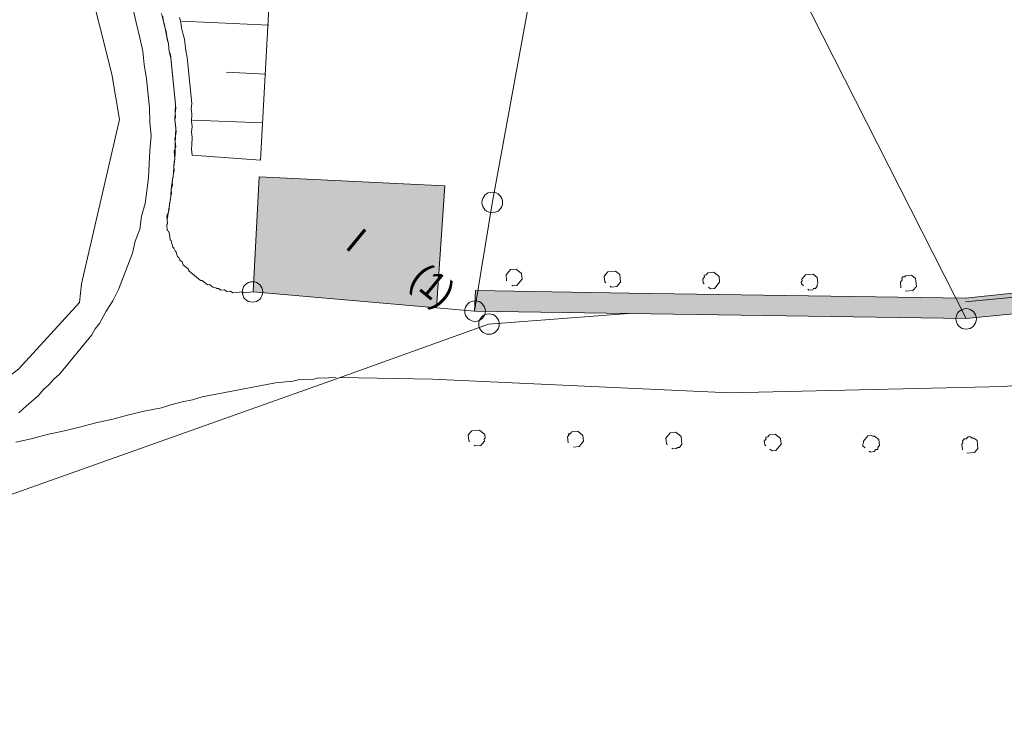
# Model space of a CAD drawing. Header units: metres. Extents: x -740 to 758, y -633 to 854.
# Tile 359 of 656: x 180 to 210, y -486 to -465. Entities that reach past the tile are written whole.
import ezdxf

# ---------------------------------------------------------------- set-up
doc = ezdxf.new("R2010")
doc.units = ezdxf.units.M
doc.header["$MEASUREMENT"] = 0
for name, color, linetype in [('Grundkarte.LOVION', 7, 'Continuous'), ('Grundkarte_Text.LOVION', 7, 'Continuous'), ('Wasser.LOVION', 7, 'Continuous')]:
    doc.layers.add(name, color=color, linetype=linetype)
doc.styles.add('ERSTELLTER_STIL_1', font='arial.ttf')

msp = doc.modelspace()

# ---------------------------------------------------------------- hatches: boundary and pattern name
at = {"layer": 'Grundkarte.LOVION', "linetype": 'Continuous', "lineweight": 18}
for points in [[(187.192, -470.221), (187.003, -473.727), (192.578, -474.216), (192.835, -470.497)], [(193.74, -474.309), (198.417, -474.384), (208.687, -474.533), (212.669, -474.143), (216.469, -473.713), (224.66, -472.853), (228.461, -472.422), (233.08, -471.911), (232.341, -471.304), (228.398, -471.778), (224.597, -472.209), (216.406, -473.069), (212.606, -473.499), (208.656, -473.915), (198.444, -473.761), (193.767, -473.686)]]:
    msp.add_hatch(color=254, dxfattribs=at).paths.add_polyline_path(points)

# ---------------------------------------------------------------- linework, layer by layer
at = {"layer": 'Grundkarte.LOVION', "color": 8, "linetype": 'Continuous', "lineweight": 18}
for points in [[(190.499, -444.184), (192.221, -443.661), (193.545, -443.295), (196.304, -442.493), (198.032, -448.383), (200.458, -456.569), (200.748, -457.723), (201.62, -460.594), (208.687, -474.533), (198.417, -474.384), (193.74, -474.309), (194.277, -471.035), (195.874, -462.278), (195.034, -459.435), (194.679, -458.228), (192.259, -450.1)], [(187.192, -470.221), (192.835, -470.497), (192.578, -474.216), (187.003, -473.727)]]:
    msp.add_lwpolyline(points, close=True, dxfattribs=at)
for points in [[(212.669, -474.143), (208.687, -474.533), (201.62, -460.594)], [(195.874, -462.278), (194.277, -471.035), (193.74, -474.309), (192.578, -474.216), (187.003, -473.727), (186.71, -473.755), (186.678, -473.729), (186.385, -473.758), (186.321, -473.705), (186.204, -473.716), (186.14, -473.663), (186.023, -473.675), (185.958, -473.622), (185.9, -473.628), (185.868, -473.601), (185.777, -473.581), (185.68, -473.501), (185.622, -473.507), (185.461, -473.375), (185.403, -473.381), (185.049, -473.09), (185.043, -473.032), (184.883, -472.9), (184.845, -472.815), (184.781, -472.762), (184.743, -472.677), (184.711, -472.65), (184.673, -472.565), (184.667, -472.507), (184.635, -472.481), (184.597, -472.396), (184.565, -472.369), (184.559, -472.311), (184.521, -472.226), (184.516, -472.167), (184.483, -472.141), (184.466, -471.965), (184.428, -471.88), (184.396, -471.854), (184.379, -471.678), (184.405, -471.646), (184.394, -471.529), (184.501, -470.809), (184.51, -470.601), (184.582, -470.121), (184.591, -469.913), (184.626, -469.674), (184.636, -469.466), (184.639, -469.199), (184.648, -468.992), (184.652, -468.725), (184.629, -468.491), (184.638, -468.283), (184.642, -468.017), (184.504, -466.612), (184.455, -466.41), (184.432, -466.175), (184.377, -465.915), (184.328, -465.713), (184.273, -465.452), (184.223, -465.25)], [(184.223, -465.25), (184.273, -465.452), (184.328, -465.713), (184.377, -465.915), (184.432, -466.175), (184.455, -466.41), (184.504, -466.612), (184.642, -468.017), (184.638, -468.283), (184.629, -468.491), (184.652, -468.725), (184.648, -468.992), (184.639, -469.199), (184.636, -469.466), (184.626, -469.674), (184.591, -469.913), (184.582, -470.121), (184.51, -470.601), (184.501, -470.809), (184.394, -471.529), (184.405, -471.646), (184.379, -471.678), (184.396, -471.854), (184.428, -471.88), (184.466, -471.965), (184.483, -472.141), (184.516, -472.167), (184.521, -472.226), (184.559, -472.311), (184.565, -472.369), (184.597, -472.396), (184.635, -472.481), (184.667, -472.507), (184.673, -472.565), (184.711, -472.65), (184.743, -472.677), (184.781, -472.762), (184.845, -472.815), (184.883, -472.9), (185.043, -473.032), (185.049, -473.09), (185.403, -473.381), (185.461, -473.375), (185.622, -473.507), (185.68, -473.501), (185.777, -473.581), (185.868, -473.601), (185.9, -473.628), (185.958, -473.622), (186.023, -473.675), (186.14, -473.663), (186.204, -473.716), (186.321, -473.705), (186.385, -473.758), (186.678, -473.729), (186.71, -473.755), (187.003, -473.727), (192.578, -474.216), (193.74, -474.309), (198.417, -474.384), (194.163, -474.711), (189.652, -476.335), (143.238, -492.843)], [(183.354, -465.128), (183.453, -465.532), (183.557, -465.995), (183.656, -466.399), (183.696, -466.809), (183.768, -467.245), (183.854, -468.123), (183.868, -468.565), (183.908, -468.975), (183.863, -469.423), (183.826, -470.254), (183.725, -471.033), (183.616, -471.427), (183.565, -471.817), (183.424, -472.185), (183.341, -472.548), (182.917, -473.653), (182.744, -473.995), (182.538, -474.311), (182.338, -474.685), (182.206, -474.846), (182.106, -475.033), (181.129, -476.222), (180.938, -476.389), (180.806, -476.549), (180.642, -476.684), (180.483, -476.876), (180.102, -477.209), (179.885, -477.408)], [(184.261, -465.335), (184.273, -465.452), (184.316, -465.596), (184.328, -465.713), (184.366, -465.798), (184.389, -466.032), (184.432, -466.175), (184.455, -466.41), (184.493, -466.495), (184.653, -468.134), (184.638, -468.283), (184.65, -468.4), (184.629, -468.491), (184.663, -468.842), (184.648, -468.992), (184.628, -469.082), (184.651, -469.317), (184.603, -469.439), (184.626, -469.674), (184.606, -469.764), (184.591, -469.913), (184.602, -470.031), (184.582, -470.121), (184.567, -470.271), (184.546, -470.361), (184.557, -470.478), (184.51, -470.601), (184.522, -470.718), (184.501, -470.809), (184.486, -470.958), (184.465, -471.049), (184.45, -471.198), (184.43, -471.289), (184.383, -471.412), (184.405, -471.646), (184.379, -471.678), (184.396, -471.854), (184.428, -471.88), (184.466, -471.965), (184.483, -472.141), (184.516, -472.167), (184.521, -472.226), (184.559, -472.311), (184.565, -472.369), (184.597, -472.396), (184.635, -472.481), (184.667, -472.507), (184.673, -472.565), (184.711, -472.65), (184.743, -472.677), (184.781, -472.762), (184.845, -472.815), (184.883, -472.9), (185.043, -473.032), (185.049, -473.09), (185.403, -473.381), (185.461, -473.375), (185.622, -473.507), (185.68, -473.501), (185.777, -473.581), (185.868, -473.601), (185.9, -473.628), (185.958, -473.622), (186.023, -473.675), (186.14, -473.663), (186.204, -473.716), (186.321, -473.705), (186.385, -473.758), (186.678, -473.729), (186.71, -473.755), (187.003, -473.727), (192.578, -474.216), (193.74, -474.309), (198.417, -474.384), (194.163, -474.711), (189.652, -476.335), (143.238, -492.843)], [(143.238, -492.843), (189.652, -476.335), (194.163, -474.711), (198.417, -474.384), (208.687, -474.533), (212.669, -474.143), (216.469, -473.713), (224.66, -472.853), (224.134, -475.328), (221.797, -486.492)], [(212.591, -473.649), (208.668, -474.032)], [(179.795, -478.303), (180.258, -478.199), (180.747, -478.062), (181.268, -477.952), (181.731, -477.848), (182.22, -477.712), (182.741, -477.601), (183.231, -477.465), (183.693, -477.361), (184.215, -477.251), (184.502, -477.163), (184.847, -477.07), (185.166, -477.01), (185.453, -476.923), (187.688, -476.497), (188.215, -476.446), (188.417, -476.396), (188.592, -476.379), (188.8, -476.388), (189.002, -476.339), (189.21, -476.348), (189.386, -476.331), (189.535, -476.346)]]:
    msp.add_lwpolyline(points, dxfattribs=at)
at = {"layer": 'Grundkarte.LOVION', "color": 7, "linetype": 'Continuous', "lineweight": 13}
for points in [[(187.652, -461.93), (187.231, -469.714), (185.148, -469.563), (185.13, -469.388), (185.145, -469.239), (185.155, -469.031), (185.137, -468.855), (185.152, -468.706), (185.135, -468.53), (185.145, -468.322), (185.127, -468.147), (185.142, -467.998), (185.005, -466.592), (184.956, -466.39), (184.921, -466.039), (184.878, -465.895), (184.828, -465.693), (184.811, -465.518), (184.768, -465.374)], [(187.48, -465.611), (184.838, -465.486)], [(187.389, -467.098), (186.201, -467.037)], [(187.298, -468.585), (185.162, -468.498)], [(233.08, -471.911), (228.461, -472.422), (224.66, -472.853), (216.469, -473.713), (212.669, -474.143), (208.687, -474.533), (198.417, -474.384), (193.74, -474.309), (193.767, -473.686), (198.444, -473.761), (208.656, -473.915), (212.606, -473.499), (216.406, -473.069), (224.597, -472.209), (228.398, -471.778), (232.341, -471.304)]]:
    msp.add_lwpolyline(points, dxfattribs=at)
at = {"layer": 'Grundkarte.LOVION', "color": 253, "linetype": 'Continuous', "lineweight": 18}
for points in [[(187.003, -473.727), (186.71, -473.755), (186.678, -473.729), (186.385, -473.758), (186.321, -473.705), (186.204, -473.716), (186.14, -473.663), (186.023, -473.675), (185.958, -473.622), (185.9, -473.628), (185.868, -473.601), (185.777, -473.581), (185.68, -473.501), (185.622, -473.507), (185.461, -473.375), (185.403, -473.381), (185.049, -473.09), (185.043, -473.032), (184.883, -472.9), (184.845, -472.815), (184.781, -472.762), (184.743, -472.677), (184.711, -472.65), (184.673, -472.565), (184.667, -472.507), (184.635, -472.481), (184.597, -472.396), (184.565, -472.369), (184.559, -472.311), (184.521, -472.226), (184.516, -472.167), (184.483, -472.141), (184.466, -471.965), (184.428, -471.88), (184.396, -471.854), (184.379, -471.678), (184.405, -471.646), (184.394, -471.529), (184.501, -470.809), (184.51, -470.601), (184.582, -470.121), (184.591, -469.913), (184.626, -469.674), (184.636, -469.466), (184.639, -469.199), (184.648, -468.992), (184.652, -468.725), (184.629, -468.491), (184.638, -468.283), (184.642, -468.017), (184.504, -466.612), (184.455, -466.41), (184.432, -466.175), (184.377, -465.915), (184.328, -465.713), (184.273, -465.452), (184.223, -465.25)], [(212.669, -474.143), (208.687, -474.533), (198.417, -474.384), (193.74, -474.309), (192.578, -474.216), (187.003, -473.727)], [(224.134, -475.328), (209.836, -476.608), (201.491, -476.803), (192.465, -476.385), (189.652, -476.335), (194.163, -474.711), (198.417, -474.384), (208.687, -474.533), (212.669, -474.143)], [(143.238, -492.843), (189.652, -476.335), (192.465, -476.385), (201.491, -476.803), (209.836, -476.608), (224.134, -475.328), (221.797, -486.492)]]:
    msp.add_lwpolyline(points, dxfattribs=at)
at = {"layer": 'Grundkarte.LOVION', "color": 3, "linetype": 'Continuous', "lineweight": 18}
for points in [[(194.713, -473.387), (194.696, -473.211), (194.828, -473.05), (195.004, -473.033), (195.165, -473.165), (195.182, -473.341), (195.023, -473.534), (194.906, -473.545), (194.874, -473.519)], [(197.734, -473.446), (197.702, -473.42), (197.685, -473.244), (197.79, -473.115), (198.024, -473.093), (198.153, -473.198), (198.176, -473.432), (198.07, -473.561), (197.895, -473.578), (197.862, -473.552)], [(200.722, -473.479), (200.69, -473.453), (200.679, -473.335), (200.731, -473.271), (200.726, -473.213), (200.784, -473.207), (200.837, -473.143), (201.013, -473.125), (201.173, -473.258), (201.191, -473.433), (201.032, -473.626), (200.915, -473.637), (200.851, -473.585)], [(203.743, -473.538), (203.678, -473.486), (203.673, -473.427), (203.699, -473.395), (203.693, -473.336), (203.799, -473.208), (204.033, -473.185), (204.162, -473.29), (204.179, -473.466), (204.153, -473.498), (204.158, -473.557), (204.105, -473.621), (204.047, -473.627), (204.021, -473.659), (203.903, -473.67), (203.871, -473.644)], [(206.705, -473.603), (206.687, -473.428), (206.74, -473.364), (206.735, -473.305), (206.761, -473.273), (206.82, -473.267), (206.846, -473.235), (207.022, -473.218), (207.15, -473.323), (207.173, -473.558), (207.067, -473.686), (206.833, -473.709)], [(193.596, -478.284), (193.564, -478.258), (193.547, -478.082), (193.652, -477.953), (193.887, -477.93), (194.047, -478.063), (194.059, -478.18), (194.032, -478.212), (194.038, -478.27), (193.932, -478.399), (193.757, -478.416), (193.725, -478.39)], [(196.584, -478.317), (196.567, -478.141), (196.62, -478.077), (196.588, -478.051), (196.647, -478.045), (196.699, -477.981), (196.875, -477.963), (197.036, -478.095), (197.053, -478.271), (196.921, -478.432), (196.745, -478.449)], [(199.605, -478.376), (199.573, -478.35), (199.556, -478.174), (199.688, -478.014), (199.863, -477.996), (200.024, -478.128), (200.047, -478.363), (199.968, -478.459), (199.909, -478.465), (199.883, -478.497), (199.766, -478.508), (199.734, -478.482)], [(202.593, -478.409), (202.561, -478.383), (202.55, -478.266), (202.603, -478.201), (202.597, -478.143), (202.655, -478.137), (202.708, -478.073), (202.884, -478.056), (203.045, -478.188), (203.062, -478.363), (202.903, -478.556), (202.786, -478.568), (202.722, -478.515)], [(205.614, -478.469), (205.55, -478.416), (205.544, -478.357), (205.57, -478.325), (205.565, -478.267), (205.697, -478.106), (205.814, -478.094), (205.846, -478.121), (205.904, -478.115), (206.033, -478.221), (206.05, -478.396), (205.997, -478.461), (206.003, -478.519), (205.944, -478.525), (205.892, -478.589), (205.775, -478.601), (205.742, -478.574)], [(208.576, -478.534), (208.559, -478.358), (208.585, -478.326), (208.579, -478.267), (208.632, -478.203), (208.691, -478.197), (208.744, -478.133), (208.802, -478.127), (208.866, -478.18), (208.925, -478.174), (209.021, -478.254), (209.044, -478.488), (208.939, -478.616), (208.704, -478.639)]]:
    msp.add_lwpolyline(points, dxfattribs=at)
at = {"layer": 'Grundkarte.LOVION', "color": 9, "linetype": 'Continuous', "lineweight": 18}
for centre, radius in [((194.277, -471.005), 0.314), ((186.986, -473.728), 0.312), ((193.754, -474.311), 0.313), ((208.687, -474.549), 0.312), ((194.18, -474.706), 0.312)]:
    msp.add_circle(centre, radius, dxfattribs=at)
at = {"layer": 'Wasser.LOVION', "color": 94, "linetype": 'Continuous', "lineweight": 18}
msp.add_lwpolyline([(177.218, -452.088), (180.859, -459.712), (182.705, -467.098), (182.943, -468.479), (181.792, -473.483), (181.729, -474.05), (179.873, -476.079), (179.116, -476.641), (174.649, -479.324), (174.129, -479.596), (173.657, -479.908), (167.248, -482.53), (152.333, -488.23)], dxfattribs=at)

# ---------------------------------------------------------------- texts
at = {"layer": 'Grundkarte_Text.LOVION', "color": 7, "linetype": 'Continuous', "lineweight": 13, "attachment_point": 7, "style": 'ERSTELLTER_STIL_1'}
for s, insert, char_height, rotation in [('{\\A1;\\W0.89463x;I}', (189.772, -472.381), 0.83072, 320.5836), ('{\\A1;\\W0.89445x;(1)}', (191.571, -473.625), 0.83076, 320.5859)]:
    msp.add_mtext(s, dxfattribs=dict(at, insert=insert, char_height=char_height, rotation=rotation))

doc.saveas('drawing.dxf')
